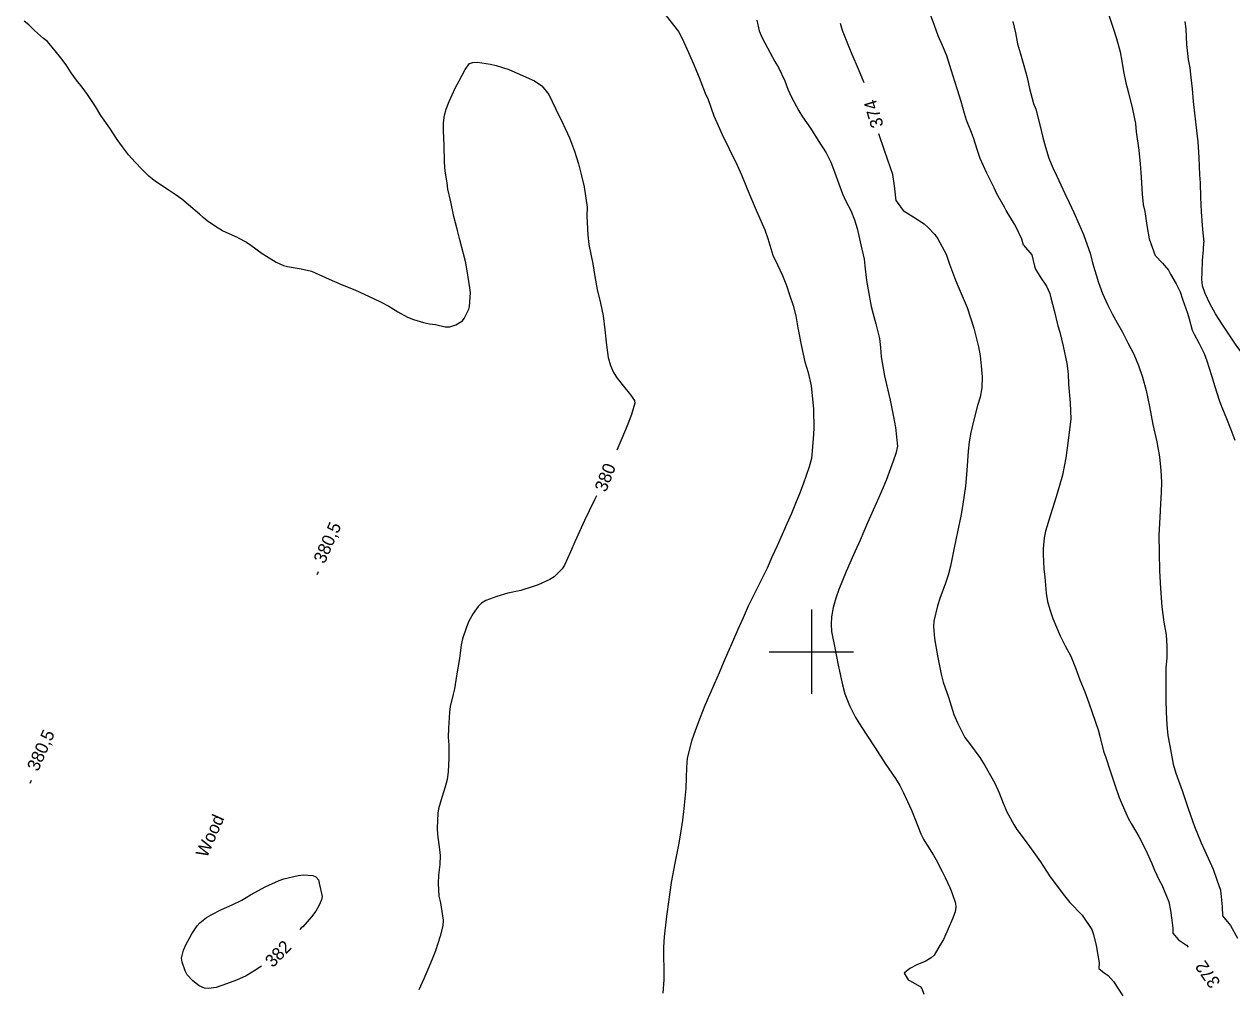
# Model space of a CAD drawing. Extents: x 287698 to 290158, y 5234163 to 5237182.
# Drawn here: x 289013.3 to 289299.7, y 5235919.8 to 5236148.9 of the extents above; entities that cross this region are included whole.
import ezdxf

# ---------------------------------------------------------------- set-up
doc = ezdxf.new("R2010")
doc.units = 0
for name, color, linetype in [('Niveau 1', 7, 'Continuous'), ('Niveau 2', 7, 'Continuous'), ('Niveau 3', 7, 'Continuous'), ('Niveau 44', 7, 'Continuous'), ('Niveau 61', 7, 'Continuous')]:
    doc.layers.add(name, color=color, linetype=linetype)

msp = doc.modelspace()

# ---------------------------------------------------------------- linework, layer by layer
at = {"layer": 'Niveau 1'}
for points in [[(289064.02, 5236098.21), (289060.37, 5236099.85), (289058.71, 5236100.85), (289056.69, 5236102.23), (289055.75, 5236102.97), (289054.86, 5236103.76), (289052.29, 5236106.02), (289050.7, 5236107.32), (289049.12, 5236108.45), (289047.45, 5236109.55), (289044.67, 5236111.38), (289043.75, 5236112.08), (289042.89, 5236112.83), (289041.22, 5236114.44), (289039.62, 5236116.13), (289038.07, 5236117.9), (289036.61, 5236119.74), (289035.38, 5236121.52), (289033.6, 5236124.17), (289031.52, 5236127.23), (289030.19, 5236129.32), (289028.36, 5236132.2), (289027.09, 5236133.9), (289025.74, 5236135.6), (289024.45, 5236137.36), (289023.27, 5236139.18), (289021.99, 5236140.9), (289020.64, 5236142.55), (289018.81, 5236144.73), (289017.89, 5236145.49), (289015.76, 5236147.39), (289014.38, 5236148.74), (289013.3, 5236149.57)], [(289247.75, 5236149.52), (289248.38, 5236146.79), (289248.88, 5236144.21), (289249.56, 5236141.82), (289250.33, 5236139.1), (289251.12, 5236136.19), (289251.71, 5236133.61), (289252.69, 5236130.06), (289253.2, 5236128.67), (289254.26, 5236124.65), (289254.82, 5236122.28), (289255.47, 5236119.67), (289256.33, 5236117.08), (289257.24, 5236114.77), (289258.15, 5236112.82), (289260.05, 5236108.67), (289261.08, 5236106.56), (289262.2, 5236104.18), (289263.44, 5236101.54), (289264.5, 5236098.95), (289265.4, 5236096.56), (289266.07, 5236094.51), (289266.64, 5236092.23), (289268.07, 5236087.62), (289269.03, 5236084.94), (289270.17, 5236082.38), (289271.33, 5236080.12), (289272.51, 5236078.04), (289273.75, 5236075.77), (289275.06, 5236073.24), (289276.47, 5236070.62), (289277.58, 5236067.91), (289278.51, 5236065.11), (289279.41, 5236061.96), (289280.16, 5236058.18), (289280.99, 5236053.93), (289281.93, 5236049.79), (289282.57, 5236046.23), (289282.88, 5236043.01), (289282.99, 5236040.24), (289282.91, 5236037.78), (289282.75, 5236035.05), (289282.63, 5236031.82), (289282.37, 5236027.68), (289282.42, 5236023.47), (289282.56, 5236019.22), (289282.77, 5236014.99), (289283.11, 5236010.62), (289283.55, 5236007.01), (289284.09, 5236004.05), (289284.25, 5236001.32), (289284.24, 5235998.63), (289284.07, 5235996.12), (289284.03, 5235993.68), (289284.07, 5235988.61), (289284.1, 5235985.67), (289284.25, 5235982.66), (289284.54, 5235980.13), (289284.97, 5235977.69), (289285.78, 5235973.34), (289286.43, 5235971.18), (289287.9, 5235967.1), (289289.37, 5235962.81), (289290.87, 5235958.57), (289292.41, 5235954.64), (289293.25, 5235952.77), (289295.26, 5235948.41), (289296.13, 5235945.93), (289296.96, 5235943.41), (289297.4, 5235939.51), (289297.45, 5235937.34), (289299.4, 5235935.08), (289301.03, 5235932.03)], [(289064.02, 5236098.21), (289066.06, 5236097.13), (289067.05, 5236096.46), (289069.73, 5236094.46), (289070.74, 5236093.82), (289073.03, 5236092.45), (289074.77, 5236091.63), (289075.72, 5236091.38), (289078.96, 5236090.82), (289081.42, 5236090.24), (289082.29, 5236089.85), (289085.61, 5236088.41), (289088.68, 5236087.07), (289091.68, 5236085.81), (289095.15, 5236084.26), (289097.67, 5236083.1), (289099.75, 5236081.95), (289101.9, 5236080.61), (289104.21, 5236079.39), (289105.59, 5236078.83), (289108.03, 5236078.09), (289109.45, 5236077.76), (289110.88, 5236077.64), (289113.1, 5236077.06), (289114.24, 5236077.09), (289115.65, 5236077.51), (289117.26, 5236078.53), (289117.65, 5236079.06), (289118.72, 5236081.25), (289118.9, 5236081.9), (289119.13, 5236085.15), (289118.97, 5236086.32), (289118.57, 5236088.89), (289118.03, 5236092.28), (289117.49, 5236094.4), (289116.62, 5236097.71), (289116.02, 5236100.23), (289115.23, 5236103.26), (289114.46, 5236106.73), (289113.81, 5236109.74), (289113.59, 5236111.26), (289113.16, 5236114), (289112.98, 5236116.17), (289112.92, 5236120.19), (289112.77, 5236123.58), (289112.77, 5236125.47), (289113, 5236127.29), (289113.4, 5236128.74), (289114.1, 5236130.5), (289115.5, 5236133.67), (289116.42, 5236135.39), (289117.92, 5236138.09), (289118.88, 5236139.5), (289119.73, 5236139.79), (289120.78, 5236139.83), (289123.88, 5236139.4), (289125.22, 5236139.04), (289128.22, 5236138.14), (289130.21, 5236137.26), (289134.32, 5236135.4), (289136.09, 5236134.22), (289137.69, 5236132.19), (289139.33, 5236128.85), (289141.14, 5236125.18), (289142.66, 5236121.91), (289143.84, 5236118.71), (289144.73, 5236115.72), (289145.47, 5236112.91), (289146.13, 5236110.26), (289146.8, 5236105.49), (289146.77, 5236103.31), (289146.97, 5236098.83), (289147.23, 5236096.62), (289148.12, 5236091.98), (289148.66, 5236089.03), (289149.22, 5236085.92), (289149.97, 5236082.7), (289150.64, 5236079.67), (289151.03, 5236076.33)], [(289151.03, 5236076.33), (289151.38, 5236072.73), (289151.79, 5236069.78), (289152.37, 5236067.87), (289153.09, 5236066.23), (289153.96, 5236064.88), (289155.39, 5236062.99), (289157.05, 5236060.94), (289158.02, 5236059.59), (289158.09, 5236058.99), (289157.32, 5236056.24), (289156.28, 5236053.58), (289155.03, 5236050.56), (289153.84, 5236047.78)], [(289149.01, 5236036.97), (289148.56, 5236036), (289147.31, 5236033.39), (289146.17, 5236031.1), (289144.97, 5236028.5), (289143.9, 5236026.05), (289142.86, 5236023.68), (289141.4, 5236020.5), (289140.87, 5236019.67), (289138.97, 5236017.77), (289137.94, 5236017.13), (289135.19, 5236015.88), (289133.78, 5236015.39), (289131.05, 5236014.56), (289128.03, 5236013.86), (289125.41, 5236013.12), (289122.82, 5236012.13), (289121.79, 5236011.52), (289121, 5236010.73), (289119.78, 5236009.11), (289118.79, 5236007.25), (289118.22, 5236005.87), (289117.27, 5236003.03), (289116.97, 5236001.64), (289116.51, 5235998.42), (289115.94, 5235994.74), (289115.32, 5235991.2), (289115.01, 5235989.97), (289114.33, 5235986.98), (289114.14, 5235985.64), (289113.89, 5235981.86), (289113.86, 5235979.75), (289113.97, 5235977.84), (289114.04, 5235974.72), (289113.88, 5235971.54), (289113.6, 5235969.69), (289113.13, 5235967.94), (289112.37, 5235965.45), (289111.56, 5235962.76), (289111.4, 5235961.73), (289111.21, 5235958.16), (289111.31, 5235956.64), (289111.82, 5235953.11), (289111.95, 5235951.65), (289111.84, 5235949.51), (289111.55, 5235947.02), (289111.46, 5235944.99), (289111.62, 5235942.04), (289112.04, 5235940.42), (289112.68, 5235936.35), (289112.57, 5235935.01), (289111.92, 5235932.54), (289110.85, 5235929.06), (289110.22, 5235927.46), (289109.24, 5235925.15), (289108.04, 5235922.41), (289106.88, 5235919.77)]]:
    msp.add_lwpolyline(points, dxfattribs=at)
at = {"layer": 'Niveau 2'}
for points in [[(289250.25, 5236096.46), (289249.9, 5236097.84), (289248.56, 5236100.71), (289248.16, 5236101.39), (289246.19, 5236104.64), (289245.79, 5236105.44), (289243.99, 5236108.63), (289243.29, 5236110.07), (289241.6, 5236113.55), (289240.03, 5236117.03), (289239.34, 5236118.93), (289238.39, 5236121.93), (289237.93, 5236123.14), (289236.73, 5236126.09), (289236.27, 5236127.69), (289235.5, 5236130.51), (289234.63, 5236133.29), (289233.5, 5236136.77), (289232.1, 5236141.33), (289231.09, 5236143.77), (289230.02, 5236146.13), (289229.16, 5236148.53), (289227.58, 5236152.85)], [(289270.34, 5236151.49), (289271.54, 5236147.88), (289272.32, 5236145.47), (289273.18, 5236142.28), (289273.64, 5236140.08), (289274.03, 5236137.62), (289274.53, 5236134.97), (289275.15, 5236132.61), (289276.12, 5236128.67), (289276.81, 5236125.31), (289277.04, 5236123.35), (289277.62, 5236118.98), (289277.93, 5236115.75), (289278.15, 5236112.6), (289278.41, 5236108.57), (289278.68, 5236106.06), (289279.02, 5236104.41), (289279.56, 5236101.12), (289280.12, 5236097.98)], [(289165.58, 5236150.83), (289168.46, 5236147.15), (289169.4, 5236145.27), (289171.17, 5236141.45), (289171.92, 5236139.58), (289173.41, 5236136.21), (289174.82, 5236132.53), (289175.5, 5236130.98), (289176.87, 5236127.15), (289177.85, 5236124.83), (289178.86, 5236122.73), (289180.48, 5236119.3), (289182.38, 5236115.38), (289183.41, 5236113.09), (289185.29, 5236108.46), (289187.15, 5236104.19), (289188.97, 5236100.08), (289189.63, 5236098.05), (289190.86, 5236094.09), (289191.92, 5236091.8), (289193.12, 5236089.22), (289194.06, 5236086.91), (289194.82, 5236084.63), (289195.64, 5236082.17), (289196.27, 5236079.67), (289196.73, 5236076.87), (289197.61, 5236072.41), (289198.42, 5236068.73), (289199.19, 5236066.23), (289199.96, 5236063.07), (289200.28, 5236060.01), (289200.45, 5236057.58), (289200.55, 5236052.95), (289200.4, 5236050.49), (289199.99, 5236045.85), (289199.43, 5236043.87), (289198.03, 5236039.77), (289197.15, 5236037.47), (289196.2, 5236035.13), (289195.24, 5236032.79), (289194.18, 5236030.37), (289193.05, 5236027.78), (289191.87, 5236025.1), (289190.64, 5236022.45), (289189.47, 5236019.83), (289188.03, 5236016.85), (289186.45, 5236013.62), (289185.01, 5236010.8)], [(289187.08, 5236149.83), (289187.58, 5236147.27), (289188.32, 5236145.63), (289189.6, 5236143.24), (289191.32, 5236140.02), (289192.2, 5236138.55), (289193.66, 5236135.45), (289194.42, 5236133.45), (289195.29, 5236131.51), (289196.98, 5236128.31), (289197.91, 5236126.88), (289199.76, 5236124.18), (289201.57, 5236121.29), (289203.52, 5236118.31), (289204.62, 5236116.17), (289205.48, 5236113.8), (289206.46, 5236110.98), (289207.36, 5236108.62), (289208.19, 5236106.9), (289209.37, 5236104.66), (289210.22, 5236102.43), (289210.83, 5236100.4), (289211.71, 5236096.56), (289212.51, 5236093.15), (289212.69, 5236091.58), (289213.05, 5236088.03), (289213.44, 5236085.87), (289214.15, 5236081.9), (289214.56, 5236080.39), (289215.26, 5236077.77), (289216.1, 5236074.27), (289216.41, 5236072.18), (289216.52, 5236069.94), (289217.35, 5236065.45), (289217.8, 5236063.36), (289218.65, 5236059.71), (289219.48, 5236055.75), (289219.96, 5236053.22), (289220.42, 5236048.8), (289220.01, 5236047.05), (289219.36, 5236045.18), (289217.81, 5236040.88), (289216.98, 5236038.98), (289215.32, 5236035.19), (289213.28, 5236030.54), (289211.52, 5236026.49), (289209.96, 5236022.96), (289208.23, 5236019), (289206.52, 5236014.8), (289205.76, 5236012.68), (289205.17, 5236010.5), (289204.78, 5236008.32), (289204.66, 5236006.51), (289204.79, 5236004.77), (289205.56, 5236000.91), (289206.34, 5235996.84), (289207.33, 5235992.13), (289207.94, 5235990.03), (289209.03, 5235987.23), (289210.36, 5235984.59), (289211.24, 5235983.1), (289213.01, 5235980.47), (289215.09, 5235977.17), (289217.51, 5235973.52), (289219.93, 5235969.94), (289220.96, 5235968.29), (289221.85, 5235966.53), (289223.71, 5235962.43), (289224.49, 5235960.43), (289225.93, 5235956.81), (289226.64, 5235955.37), (289227.42, 5235954.14), (289228.97, 5235951.75), (289229.56, 5235950.61), (289231.02, 5235947.87), (289231.67, 5235946.49), (289232.85, 5235944.08), (289233.26, 5235942.91), (289234.13, 5235940.4), (289234.25, 5235939.45), (289234.1, 5235938.29), (289233.47, 5235936.64), (289232.45, 5235934.3), (289231.28, 5235931.78), (289230.55, 5235930.48), (289229.08, 5235928.06), (289228.4, 5235927.4), (289226.98, 5235926.52), (289225.12, 5235925.81), (289223.35, 5235924.89), (289221.96, 5235923.75), (289222.92, 5235922.16), (289223.24, 5235921.99), (289225.74, 5235920.63), (289226.2, 5235920.16), (289226.67, 5235918.75)], [(289212.51, 5236134.96), (289211.18, 5236138.21), (289209.62, 5236141.65), (289208.91, 5236143.41), (289207.4, 5236147.34), (289206.88, 5236149.03)], [(289288.56, 5236149.52), (289288.78, 5236147.73), (289288.97, 5236144.06), (289289.32, 5236140.46), (289289.69, 5236138.51), (289289.98, 5236136.21), (289290.26, 5236133.51), (289290.54, 5236130.49), (289290.82, 5236127.74), (289291.31, 5236123.61), (289291.63, 5236120.94), (289291.83, 5236117.23), (289292, 5236113.14), (289292.16, 5236111.22), (289292.29, 5236107.8), (289292.43, 5236104.35), (289292.74, 5236100.12), (289293.08, 5236097.19)], [(289220.08, 5236106.97), (289219.68, 5236110.53), (289219.31, 5236113.19), (289218.75, 5236114.76), (289217.33, 5236118.9), (289215.94, 5236122.88)], [(289220.08, 5236106.97), (289221.71, 5236104.67), (289224.28, 5236103.05), (289226.71, 5236101.47), (289227.62, 5236100.68), (289229.24, 5236098.98), (289229.97, 5236097.93), (289231.93, 5236094.28), (289232.76, 5236091.95), (289234.16, 5236088.15), (289235.05, 5236086.07), (289236.89, 5236081.64), (289237.71, 5236079.19), (289238.49, 5236076.79), (289239.59, 5236072.35), (289239.97, 5236070.19), (289240.27, 5236067.82), (289240.47, 5236065.23), (289240.37, 5236062.59), (289239.99, 5236060.36), (289239.41, 5236058.43), (289238.32, 5236054.41), (289237.77, 5236052.02), (289237.41, 5236049.77), (289237.17, 5236047.54), (289236.86, 5236043.03), (289236.49, 5236039.3), (289235.89, 5236034.98), (289235.5, 5236032.56), (289234.61, 5236028.41), (289233.84, 5236024.62), (289232.94, 5236020.3), (289232.4, 5236018.15), (289231.79, 5236016.29), (289230.41, 5236012.61), (289229.86, 5236010.92), (289228.99, 5236007.25), (289228.95, 5236006.01), (289229.2, 5236003.17), (289229.89, 5235999.05), (289230.72, 5235994.67), (289231.26, 5235992.78), (289232.46, 5235989.22), (289233.8, 5235985.15), (289234.62, 5235983.16), (289236.41, 5235979.69), (289237.48, 5235978.26), (289239.95, 5235974.92), (289241.11, 5235973.04), (289243.45, 5235968.81), (289244.5, 5235966.52), (289245.44, 5235964.11), (289246.37, 5235962.05), (289247.96, 5235959.02), (289248.68, 5235957.85), (289250.66, 5235955.24), (289253.14, 5235951.83), (289254.3, 5235950.13), (289256.45, 5235946.87), (289257.53, 5235945.36), (289259.97, 5235942.07), (289261.3, 5235940.56), (289264.19, 5235937.53), (289266.49, 5235934.12), (289266.91, 5235932.95), (289267.55, 5235930.33), (289267.93, 5235928.05), (289268.22, 5235926.21), (289268.12, 5235924.83), (289269.39, 5235923.87), (289270.38, 5235923.17), (289271.66, 5235921.82), (289273.82, 5235918.38)], [(289280.12, 5236097.98), (289281.51, 5236094.03), (289283.25, 5236092.17), (289284.67, 5236090.49), (289285.17, 5236089.59), (289286.5, 5236087.29), (289287.42, 5236085.39), (289288.01, 5236083.64), (289289.17, 5236080.3), (289289.53, 5236078.99), (289290.32, 5236076.31), (289290.73, 5236075.34), (289291.95, 5236073.14), (289293.13, 5236070.73), (289293.76, 5236068.99), (289294.86, 5236065.52), (289295.64, 5236062.9), (289296.67, 5236059.65), (289297.24, 5236058.14), (289298.25, 5236055.74), (289299.47, 5236052.68), (289300.4, 5236050.18)], [(289310.2, 5236054.17), (289309.9, 5236054.82), (289308.45, 5236057.94), (289307.64, 5236060.03), (289306.39, 5236063.1), (289304.98, 5236066.11), (289304.54, 5236066.83), (289303.15, 5236069.43), (289302.55, 5236070.26), (289300.73, 5236072.71), (289298.95, 5236075.33), (289297.37, 5236077.68), (289295.85, 5236080.14), (289294.44, 5236082.61), (289293.35, 5236084.95), (289292.76, 5236086.81), (289292.6, 5236088.41), (289292.69, 5236089.92), (289292.73, 5236092.82), (289292.94, 5236095.32), (289293.08, 5236097.19)], [(289250.25, 5236096.46), (289252.25, 5236094.18), (289252.87, 5236091.44), (289253.13, 5236090.74), (289254.24, 5236088.96), (289255.73, 5236086.68), (289256.55, 5236084.96), (289256.8, 5236083.95), (289257.52, 5236080.91), (289258.42, 5236077.33), (289258.88, 5236075.81), (289259.69, 5236072.49), (289260.55, 5236068.4), (289260.88, 5236065.96), (289260.95, 5236063.47), (289261.36, 5236059.01), (289261.47, 5236055.17), (289261.27, 5236053.36), (289260.77, 5236049.46), (289260.35, 5236046), (289259.52, 5236041.85), (289258.85, 5236039.4), (289258.03, 5236036.71), (289256.7, 5236032.45), (289255.47, 5236028.57), (289255.21, 5236026.99), (289254.93, 5236024.39), (289254.95, 5236023.14), (289255.14, 5236019.65), (289255.34, 5236017.73), (289255.67, 5236013.87), (289255.99, 5236011.93), (289256.51, 5236010.01), (289257.22, 5236007.91), (289259, 5236003.78), (289260.2, 5236001.39), (289261.51, 5235998.92), (289262.63, 5235996.16), (289263.64, 5235993.3), (289264.8, 5235990.51), (289265.79, 5235987.91), (289266.64, 5235985.38), (289267.99, 5235981.47), (289268.47, 5235979.63), (289269.27, 5235976.43), (289269.8, 5235974.91), (289270.76, 5235972.02), (289271.94, 5235968.42), (289272.96, 5235965.44), (289273.65, 5235963.75), (289275.09, 5235960.52), (289275.81, 5235959.28), (289277.6, 5235956.17), (289279.24, 5235953.09), (289280.75, 5235949.78), (289281.38, 5235948.2), (289282.49, 5235945.79), (289283.1, 5235944.69), (289284.71, 5235940.64), (289285.14, 5235938.61), (289285.44, 5235936.33), (289285.68, 5235934.42), (289285.7, 5235933.24), (289287.04, 5235931.7), (289288.91, 5235930.42), (289289.31, 5235929.92)], [(289185.01, 5236010.8), (289183.77, 5236008.05), (289182.57, 5236005.29), (289181.3, 5236002.39), (289180.1, 5235999.66), (289179.07, 5235997.3), (289178.1, 5235994.96), (289177.01, 5235992.45), (289175.84, 5235989.8), (289174.74, 5235987.26), (289173.59, 5235984.41), (289172.51, 5235981.5), (289171.57, 5235978.82), (289170.56, 5235974.78), (289170.36, 5235972.57), (289170.28, 5235970.18), (289170.18, 5235967.54), (289169.76, 5235962.84), (289169.39, 5235960.05), (289168.92, 5235956.93), (289168.48, 5235954.23), (289167.59, 5235949.84), (289166.75, 5235945.27), (289166.15, 5235941.27), (289165.59, 5235937.26), (289165.04, 5235932.36), (289164.9, 5235929.93), (289164.88, 5235927.52), (289165.01, 5235925), (289164.97, 5235922.19), (289164.73, 5235918.98)], [(289069.56, 5235925.44), (289068, 5235924.4), (289065.95, 5235923.14), (289063.64, 5235922.06), (289061.32, 5235921.21), (289058.82, 5235920.38), (289057.03, 5235920.14), (289056.1, 5235920.21), (289054.78, 5235920.76), (289053.28, 5235921.91), (289051.99, 5235923.34), (289051.46, 5235924.33), (289050.75, 5235926.34), (289050.6, 5235927.3), (289051.06, 5235929.2), (289051.63, 5235930.48), (289053.04, 5235933.09), (289054.3, 5235934.99), (289054.94, 5235935.7), (289056.52, 5235936.96), (289057.64, 5235937.61), (289060.08, 5235938.86), (289062.62, 5235939.97), (289064.91, 5235941.11), (289066.95, 5235942.36), (289069.72, 5235943.88), (289070.49, 5235944.21), (289073.76, 5235945.76), (289074.86, 5235946.14), (289078.27, 5235946.95), (289079.52, 5235947.06), (289081.74, 5235946.91), (289082.45, 5235946.64), (289083.07, 5235945.87), (289083.28, 5235945.14), (289083.95, 5235941.93), (289083.82, 5235941.19), (289083.2, 5235939.7), (289082.49, 5235938.48), (289081.41, 5235937.13), (289079.37, 5235934.76), (289078.99, 5235934.49)], [(289078.99, 5235934.49), (289078.66, 5235934.09)]]:
    msp.add_lwpolyline(points, dxfattribs=at)
at = {"layer": 'Niveau 3'}
for p, q in [((289082.78, 5236018.29), (289083.1, 5236019.02)), ((289014.74, 5235968.82), (289015.06, 5235969.55))]:
    msp.add_line(p, q, dxfattribs=at)
at = {"layer": 'Niveau 61'}
for points in [[(289200, 5236010), (289200, 5236000), (289200, 5235990)], [(289190, 5236000), (289200, 5236000), (289210, 5236000)]]:
    msp.add_lwpolyline(points, dxfattribs=at)

# ---------------------------------------------------------------- texts
at = {"layer": 'Niveau 1'}
msp.add_text('380', height=3, rotation=68.7805, dxfattribs=at).set_placement((289151.27, 5236037.7))
at = {"layer": 'Niveau 2'}
for s, rotation, p in [('374', 106.6209, (289217.13, 5236124.8)), ('382', 45.9765, (289072.27, 5235924.92)), ('372', 125.2477, (289297.12, 5235921.57))]:
    msp.add_text(s, height=3, rotation=rotation, dxfattribs=at).set_placement(p)
at = {"layer": 'Niveau 3'}
for p in [(289084.53, 5236020.71), (289016.58, 5235971.45)]:
    msp.add_text('380,5', height=3, rotation=66.1217, dxfattribs=at).set_placement(p)
at = {"layer": 'Niveau 44'}
msp.add_text('Wood', height=3, rotation=66.1212, dxfattribs=at).set_placement((289056.61, 5235950.96))

doc.saveas('drawing.dxf')
